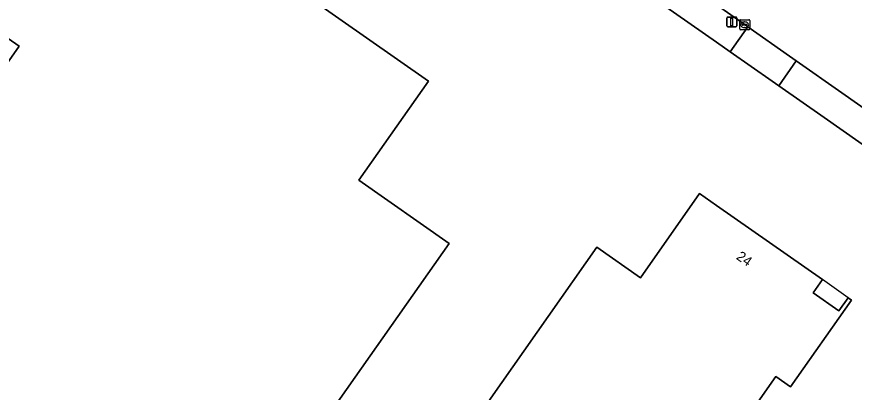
# Model space of a CAD drawing. Extents: x 155018 to 156648, y 383979 to 385733.
# Drawn here: x 155429.7 to 155513.9, y 384937.5 to 384975.3 of the extents above; entities that cross this region are included whole.
import ezdxf

# ---------------------------------------------------------------- set-up
doc = ezdxf.new("R2010")
doc.units = 0
for name, color, linetype in [('IMGEO_Erf', 7, 'Continuous'), ('IMGEO_Kolk', 7, 'Continuous'), ('IMGEO_Lichtmast', 7, 'Continuous'), ('IMGEO_Pand', 7, 'Continuous'), ('IMGEO_Pand_nummerreeks', 7, 'Continuous'), ('IMGEO_Pand_overbouw', 7, 'Continuous'), ('IMGEO_Rijbaan_lokaal_gesloten', 7, 'Continuous'), ('IMGEO_Voetpad_open', 7, 'Continuous')]:
    doc.layers.add(name, color=color, linetype=linetype)

msp = doc.modelspace()

# ---------------------------------------------------------------- linework, layer by layer
at = {"layer": 'IMGEO_Erf'}
msp.add_lwpolyline([(155645.703, 384870.176), (155613.715, 384892.628), (155600.657, 384901.793), (155582.308, 384914.778), (155574.917, 384919.981), (155570.133, 384923.483), (155539.854, 384944.743), (155535.161, 384948.038), (155534.984, 384948.163), (155531.101, 384950.889), (155530.5, 384951.311), (155510.828, 384965.124), (155506.264, 384968.328), (155505.588, 384968.803), (155501.395, 384971.747), (155500, 384972.727), (155492.047, 384978.311), (155491.266, 384978.86), (155482.605, 384984.76), (155482.381, 384984.92), (155460.927, 385000), (155450.653, 385007.222)], dxfattribs=at)
for points in [[(155437.272, 384901.403), (155412.162, 384919.023), (155417.316, 384926.358), (155404.257, 384935.52), (155429.931, 384972.307), (155422.839, 384977.259), (155438.817, 385000), (155439.816, 385001.422), (155441.823, 385000), (155445.207, 384997.603), (155444.284, 384997.18), (155444.973, 384993.255), (155452.396, 384994.446), (155452.453, 384994.103), (155450.711, 384993.78), (155463.948, 384984.474), (155458.937, 384977.31), (155471.068, 384968.794), (155464.079, 384958.829), (155473.162, 384952.461)], [(155474.832, 384894.652), (155456.665, 384907.423), (155487.975, 384952.083), (155492.357, 384949.015), (155498.299, 384957.49), (155500, 384956.298), (155510.657, 384948.832), (155509.719, 384947.488), (155512.318, 384945.673), (155513.239, 384946.999), (155513.586, 384946.767), (155507.455, 384938.031), (155505.974, 384939.071), (155500, 384930.55)]]:
    msp.add_lwpolyline(points, close=True, dxfattribs=at)
at = {"layer": 'IMGEO_Kolk'}
for p, q in [((155502.343, 384974.04), (155502.343, 384974.892)), ((155502.418, 384974.966), (155503.27, 384974.966)), ((155502.602, 384974.46), (155502.602, 384974.472)), ((155503.04, 384974.423), (155502.642, 384974.423)), ((155502.645, 384974.509), (155503.043, 384974.509)), ((155502.831, 384974.746), (155502.856, 384974.746)), ((155503.086, 384974.472), (155503.086, 384974.46)), ((155503.344, 384974.892), (155503.344, 384974.04)), ((155503.27, 384973.966), (155502.418, 384973.966)), ((155502.854, 384974.186), (155502.829, 384974.186))]:
    msp.add_line(p, q, dxfattribs=at)
for points in [[(155502.343, 384974.04), (155502.343, 384974.892)], [(155502.418, 384974.966), (155503.27, 384974.966)], [(155503.344, 384974.892), (155503.344, 384974.04)], [(155503.27, 384973.966), (155502.418, 384973.966)]]:
    msp.add_lwpolyline(points, dxfattribs=at)
for centre, radius, start, end in [((155502.42, 384974.89), 0.0765, 91.55205, 178.44795), ((155502.42, 384974.89), 0.0765, 91.55205, 178.44795), ((155502.642, 384974.469), 0.0403, 85.87752, 175.75265), ((155502.639, 384974.459), 0.0366, 178.93798, 274.71019), ((155503.043, 384974.466), 0.043, 264.86636, 352.45326), ((155503.047, 384974.471), 0.0386, 1.73085, 96.63898), ((155503.268, 384974.89), 0.0765, 1.55205, 88.44795), ((155503.268, 384974.89), 0.0765, 1.55205, 88.44795), ((155502.42, 384974.042), 0.0765, 181.55205, 268.44795), ((155502.42, 384974.042), 0.0765, 181.55205, 268.44795), ((155503.268, 384974.042), 0.0765, 271.55205, 358.44795), ((155503.268, 384974.042), 0.0765, 271.55205, 358.44795)]:
    msp.add_arc(centre, radius, start, end, dxfattribs=at)
for centre, major_axis, ratio, start_param, end_param in [((155502.83, 384974.466), (-0.387, 0.002), 0.722429, 4.712389, 7.853982), ((155502.855, 384974.466), (-0.39, 0.002), 0.717154, 1.570796, 4.712389)]:
    msp.add_ellipse(centre, major_axis=major_axis, ratio=ratio, start_param=start_param, end_param=end_param, dxfattribs=at)
at = {"layer": 'IMGEO_Lichtmast'}
for p, q in [((155501.146, 384975.242), (155501.936, 384975.242)), ((155501.936, 384975.242), (155501.146, 384975.242)), ((155501.046, 384974.342), (155501.046, 384975.142)), ((155501.046, 384975.142), (155501.046, 384974.342)), ((155502.036, 384975.142), (155502.036, 384974.342)), ((155502.036, 384974.342), (155502.036, 384975.142)), ((155501.936, 384974.242), (155501.146, 384974.242)), ((155501.146, 384974.242), (155501.936, 384974.242))]:
    msp.add_line(p, q, dxfattribs=at)
msp.add_lwpolyline([(155501.466, 384975.117), (155501.616, 384975.117), (155501.616, 384974.367), (155501.466, 384974.367), (155501.466, 384975.117)], dxfattribs=at)
for centre, start, end in [((155501.146, 384975.142), 90, 180), ((155501.146, 384975.142), 90, 180), ((155501.936, 384975.142), 0, 90), ((155501.936, 384975.142), 360, 90), ((155501.146, 384974.342), 180, 270), ((155501.146, 384974.342), 180, 270), ((155501.936, 384974.342), 270, 0), ((155501.936, 384974.342), 270, 0)]:
    msp.add_arc(centre, 0.1, start, end, dxfattribs=at)
at = {"layer": 'IMGEO_Pand'}
for points in [[(155437.272, 384901.403), (155473.162, 384952.461), (155464.079, 384958.829), (155471.068, 384968.794), (155458.937, 384977.31), (155463.948, 384984.474), (155450.711, 384993.78), (155452.453, 384994.103), (155452.396, 384994.446), (155444.973, 384993.255), (155444.284, 384997.18), (155445.207, 384997.603), (155441.823, 385000), (155439.816, 385001.422), (155438.817, 385000), (155422.839, 384977.259), (155429.931, 384972.307), (155404.257, 384935.52), (155417.316, 384926.358), (155412.162, 384919.023)], [(155510.657, 384948.832), (155500, 384956.298), (155498.299, 384957.49), (155492.357, 384949.015), (155487.975, 384952.083), (155456.665, 384907.423), (155474.832, 384894.652), (155500, 384930.55), (155505.974, 384939.071), (155507.455, 384938.031), (155513.586, 384946.767), (155513.239, 384946.999), (155512.318, 384945.673), (155509.719, 384947.488)]]:
    msp.add_lwpolyline(points, close=True, dxfattribs=at)
at = {"layer": 'IMGEO_Pand_overbouw'}
msp.add_lwpolyline([(155510.657, 384948.832), (155509.719, 384947.488), (155512.318, 384945.673), (155513.239, 384946.999)], close=True, dxfattribs=at)
at = {"layer": 'IMGEO_Rijbaan_lokaal_gesloten'}
msp.add_lwpolyline([(155452.478, 385009.864), (155466.537, 385000), (155468.855, 384998.374), (155481.303, 384989.599), (155484.226, 384987.538), (155493.798, 384980.798), (155500, 384976.456), (155502.879, 384974.44), (155503.149, 384974.25), (155507.358, 384971.292), (155508.017, 384970.829), (155512.594, 384967.613), (155532.25, 384953.8), (155532.882, 384953.356), (155536.732, 384950.651), (155536.91, 384950.526), (155541.6, 384947.23), (155571.894, 384925.942), (155573.015, 384925.172), (155576.741, 384922.577), (155602.522, 384904.454), (155615.591, 384895.277), (155647.55, 384872.837)], dxfattribs=at)
at = {"layer": 'IMGEO_Voetpad_open'}
for points in [[(155493.798, 384980.798), (155492.047, 384978.311), (155500, 384972.727), (155501.395, 384971.747), (155503.149, 384974.25), (155502.879, 384974.44), (155500, 384976.456)], [(155503.149, 384974.25), (155501.395, 384971.747), (155505.588, 384968.803), (155506.264, 384968.328), (155508.017, 384970.829), (155507.358, 384971.292)], [(155512.594, 384967.613), (155508.017, 384970.829), (155506.264, 384968.328), (155510.828, 384965.124), (155530.5, 384951.311), (155532.25, 384953.8)]]:
    msp.add_lwpolyline(points, close=True, dxfattribs=at)

# ---------------------------------------------------------------- texts
at = {"layer": 'IMGEO_Pand_nummerreeks'}
msp.add_text('24', height=1, rotation=324.98496, dxfattribs=at).set_placement((155501.919, 384950.949))

doc.saveas('drawing.dxf')
